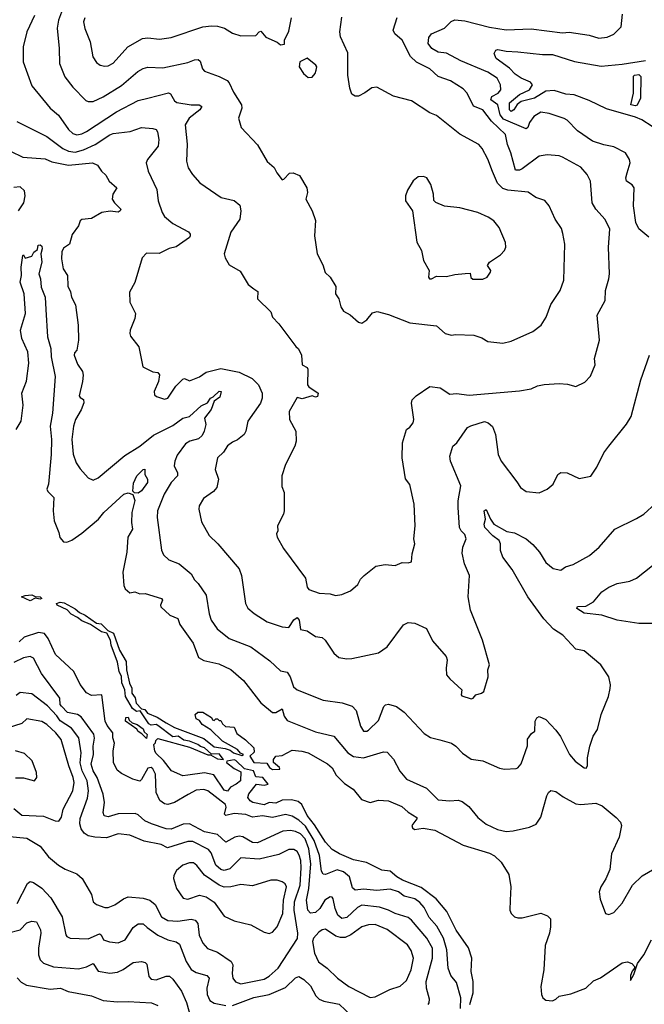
# Model space of a CAD drawing. Extents: x 1246230 to 1426786, y 660032 to 763141.
# Tile 499 of 566: x 1346441 to 1350208, y 730677 to 736619. Entities that reach past the tile are written whole.
import ezdxf

# ---------------------------------------------------------------- set-up
doc = ezdxf.new("R2010")
doc.units = 0

msp = doc.modelspace()

# ---------------------------------------------------------------- linework, layer by layer
at = {"layer": '0CON10XD'}
for points in [[(1346531.4, 736645), (1346484.6, 736545), (1346462.2, 736455), (1346462, 736365), (1346515, 736220), (1346625, 736085.7), (1346675, 736041.9), (1346735, 735956.7), (1346762.4, 735932.4), (1346785, 735924.6), (1346815, 735930), (1346845, 735944), (1347025, 736063.2), (1347155, 736131.5), (1347215, 736146.2), (1347338.3, 736178.3), (1347350.7, 736170.7), (1347375, 736128.6), (1347389.3, 736119.3), (1347475, 736105.9), (1347524.5, 736104.5), (1347540, 736095), (1347527.5, 736075), (1347464.2, 736025), (1347438.2, 735985), (1347452, 735868), (1347447.5, 735765), (1347457.5, 735725), (1347482.5, 735685), (1347527.5, 735635), (1347656.2, 735545), (1347735, 735527.1), (1347768.9, 735498.9), (1347775.6, 735465.6), (1347768.1, 735415), (1347715, 735337.5), (1347673.8, 735205), (1347680.9, 735180.9), (1347705, 735140), (1347771.2, 735101.2), (1347819.7, 735019.7), (1347852.5, 734995), (1347878.1, 734978.1), (1347876.2, 734935), (1347956.2, 734855), (1347965, 734823.3), (1348004.3, 734784.3), (1348106, 734646), (1348122.3, 734632.3), (1348140.8, 734595), (1348145.7, 734535.7), (1348175, 734518.8), (1348179.1, 734509.1), (1348176.7, 734415), (1348185, 734403.3), (1348242, 734365), (1348236.9, 734345), (1348225, 734340), (1348205, 734348), (1348145, 734331.2), (1348115, 734338.8), (1348066.5, 734255), (1348068.8, 734205), (1348105.6, 734135.6), (1348109.2, 734075), (1348100.8, 734045), (1348044, 733935), (1348022.9, 733865), (1348021.7, 733801.7), (1348036, 733765), (1348036, 733655), (1348032, 733635), (1347996.7, 733565), (1347997.5, 733535), (1347990, 733515), (1347993.3, 733495), (1348032.3, 733427.7), (1348165, 733248.1), (1348175, 733193.8), (1348185, 733179.2), (1348248.3, 733158.3), (1348313.7, 733153.7), (1348345, 733144.5), (1348385, 733150), (1348437.2, 733172.8), (1348480.3, 733209.7), (1348497, 733243), (1348518.8, 733265), (1348588.3, 733321.7), (1348645, 733331.1), (1348705, 733325.7), (1348747, 733343), (1348785, 733341.2), (1348805, 733347.5), (1348808.6, 733395), (1348824, 733455), (1348819.2, 733485), (1348826.7, 733565), (1348820.9, 733695), (1348794.5, 733814.5), (1348768.8, 733848.8), (1348748.8, 733975), (1348750.8, 734065), (1348773.3, 734145), (1348795, 734160), (1348814.2, 734185.8), (1348818, 734205), (1348804.4, 734305), (1348809.2, 734325), (1348831.7, 734348.3), (1348914.4, 734405.6), (1348976.2, 734396.2), (1349035, 734358.6), (1349075, 734362.9), (1349152.6, 734352.6), (1349455, 734378.1), (1349525, 734391.4), (1349565, 734409.2), (1349605, 734418), (1349695, 734422.9), (1349745, 734419.2), (1349795, 734406), (1349848.8, 734431.2), (1349883.2, 734466.8), (1349911.4, 734535), (1349908.1, 734575), (1349938.9, 734685), (1349924.4, 734835), (1349971.2, 734925), (1349974.2, 734985), (1349994.3, 735055.7), (1349998.6, 735085), (1349992.2, 735245), (1350001.1, 735355), (1349972.6, 735412.6), (1349916, 735476), (1349893.8, 735513.8), (1349884.4, 735644.4), (1349862.9, 735685), (1349825, 735729.4), (1349715, 735790), (1349695, 735796.9), (1349623, 735803), (1349575, 735795.5), (1349471.2, 735718.8), (1349455, 735711.1), (1349431.3, 735711.3), (1349403.3, 735815), (1349382.2, 735865), (1349370.7, 735925), (1349285.7, 736005.7), (1349234.4, 736074.4), (1349177.6, 736097.6), (1349140, 736175), (1349115, 736201.1), (1349039.9, 736249.9), (1348965.4, 736275.4), (1348915, 736322.9), (1348835, 736363.1), (1348797.6, 736397.6), (1348748.1, 736495), (1348703.4, 736533.4), (1348694.5, 736555), (1348717.5, 736632.5)], [(1346698.9, 736681.1), (1346674.6, 736615), (1346667.4, 736567.4), (1346679.4, 736445), (1346680.5, 736355), (1346714, 736274), (1346761.3, 736211.3), (1346840.9, 736130.9), (1346855, 736124.4), (1346885, 736125.5), (1346945, 736152.7), (1347055, 736222.5), (1347154.2, 736305.8), (1347185, 736324.6), (1347215, 736333.1), (1347305, 736329.2), (1347455, 736359.6), (1347495, 736376.2), (1347518.5, 736378.5), (1347529.1, 736369.1), (1347542.7, 736322.7), (1347555, 736308), (1347645, 736275.6), (1347691.7, 736251.7), (1347705, 736238), (1347731.2, 736181.2), (1347779.4, 736105), (1347780, 736085), (1347761.2, 736025), (1347777.3, 735967.3), (1347875, 735863.8), (1347932.9, 735762.9), (1347976.7, 735726.7), (1347992.5, 735695), (1348025, 735653.3), (1348035, 735656.7), (1348067.7, 735692.3), (1348090, 735695), (1348128.3, 735678.3), (1348173.3, 735605), (1348176.4, 735576.4), (1348166.7, 735535), (1348205.9, 735465.9), (1348226.1, 735406.1), (1348218.8, 735315), (1348236, 735205), (1348269.1, 735139.1), (1348284.1, 735094.1), (1348313.3, 735065), (1348347.7, 735007.7), (1348346.7, 734965), (1348366.2, 734935), (1348378.8, 734885), (1348395, 734860), (1348435, 734836.7), (1348485, 734793.3), (1348505, 734787.5), (1348535, 734806.7), (1348569.5, 734850.5), (1348597.7, 734857.7), (1348665, 734839.2), (1348795, 734790), (1348955, 734772), (1349006.7, 734725), (1349045, 734715.5), (1349070.4, 734719.6), (1349180, 734715), (1349229.1, 734699.1), (1349265, 734676), (1349355, 734665.8), (1349405, 734679.2), (1349535, 734737.5), (1349585.7, 734774.3), (1349617, 734823), (1349645, 734900), (1349700, 734985), (1349722.2, 735047.8), (1349728.5, 735265), (1349717.6, 735327.6), (1349708, 735358), (1349670, 735415), (1349634.3, 735495), (1349607.7, 735527.7), (1349555, 735545.8), (1349508.7, 735578.7), (1349385, 735590), (1349355, 735599.1), (1349322.2, 735632.2), (1349292.7, 735702.7), (1349265, 735776.2), (1349231.1, 735841.1), (1349210.8, 735865), (1349095, 735927.8), (1348955, 736041.2), (1348915, 736056), (1348805, 736128.6), (1348695, 736157.1), (1348595, 736212.5), (1348565, 736207.5), (1348523.2, 736176.8), (1348485, 736158), (1348465, 736156.7), (1348445, 736170), (1348431.4, 736205), (1348419.5, 736285), (1348419.7, 736419.7), (1348376.9, 736515), (1348371.5, 736545), (1348383.3, 736635)], [(1350235.5, 735305.5), (1350175, 735357.1), (1350156.4, 735395), (1350143.9, 735495), (1350146.9, 735605), (1350135, 735623.1), (1350101.4, 735645), (1350097.8, 735665), (1350105.4, 735694.6), (1350123.1, 735755), (1350119.4, 735775), (1350094, 735815), (1350025, 735851.4), (1349965, 735863.5), (1349896.4, 735886.4), (1349805, 735947.8), (1349742.1, 736012.1), (1349725, 736022.5), (1349635, 736052.5), (1349585, 736060.6), (1349541.4, 736035), (1349515, 735998), (1349505, 735968.8), (1349495, 735961.1), (1349358.7, 736018.7), (1349338.5, 736045), (1349325.2, 736105), (1349281.9, 736135), (1349289.4, 736155), (1349326.9, 736175), (1349343.2, 736195), (1349340, 736225), (1349320, 736265), (1349265, 736302.2), (1349101, 736371), (1349015, 736416.3), (1348965, 736422.4), (1348926.4, 736445), (1348905.2, 736475), (1348908.3, 736511.7), (1348925, 736533.8), (1349002.8, 736567.2), (1349042.6, 736607.4), (1349065, 736617.5), (1349125, 736611.8), (1349275, 736573.3), (1349375, 736558.5), (1349525, 736563.2), (1349715, 736540), (1349755, 736544.4), (1349875, 736525.7), (1349935, 736507.5), (1349985, 736513.3), (1350025, 736530.8), (1350068, 736575), (1350077.6, 736652.4)], [(1346835, 736630.8), (1346826.5, 736605), (1346834.6, 736565), (1346866.7, 736485), (1346882.5, 736395), (1346905, 736361.2), (1346927.5, 736345), (1346955, 736338), (1346975, 736340), (1347005, 736357.1), (1347093.3, 736455), (1347182, 736505), (1347215, 736508.8), (1347285, 736500.6), (1347355, 736510.6), (1347545, 736575.5), (1347597.6, 736582.4), (1347635, 736579.5), (1347677, 736567), (1347725, 736538), (1347775, 736522), (1347865, 736523.8), (1347885, 736546.2), (1347895, 736548.8), (1347925, 736513.3), (1347995, 736482.5), (1348015, 736467.5), (1348038.3, 736471.7), (1348037.5, 736495), (1348065, 736550), (1348079.5, 736630.5)], [(1350256.1, 735973.9), (1350192.5, 736015), (1350155, 736031.5), (1349980.4, 736080.4), (1349875, 736131.9), (1349785, 736164.7), (1349735, 736170.2), (1349665, 736191.9), (1349615, 736187.3), (1349545.1, 736144.9), (1349465, 736124.1), (1349442.3, 736107.7), (1349421.8, 736075), (1349405, 736065.3), (1349394.4, 736075), (1349395, 736116.9), (1349455, 736166.5), (1349515.6, 736195), (1349534.4, 736225), (1349522.6, 736242.6), (1349465, 736265.5), (1349430, 736290), (1349395.9, 736325.9), (1349315, 736385.3), (1349303.2, 736415), (1349312.6, 736435), (1349325, 736439.8), (1349375, 736428.4), (1349445, 736424), (1349595, 736409.7), (1349655, 736409.7), (1349786.5, 736366.5), (1349948.5, 736338.5), (1350075, 736350), (1350215, 736373.5)], [(1348180.5, 736270.5), (1348205, 736271.2), (1348223.3, 736295), (1348230, 736315), (1348232.5, 736335), (1348226.7, 736345), (1348175, 736386.7), (1348130, 736365), (1348127.5, 736335), (1348152.5, 736295), (1348180.5, 736270.5)], [(1350155, 736098.5), (1350127.5, 736105), (1350142.5, 736175), (1350143, 736277), (1350150, 736285), (1350175, 736287.7), (1350187.2, 736275), (1350185.6, 736145), (1350165, 736102.9), (1350155, 736098.5)], [(1346424, 736004), (1346605, 735914.1), (1346700.6, 735840.6), (1346734.6, 735824.6), (1346775, 735819.2), (1346825, 735833.1), (1346897.3, 735865), (1346985, 735924), (1347005, 735931.3), (1347106.7, 735943.3), (1347175, 735968.8), (1347245, 735963.1), (1347265, 735955.8), (1347272.5, 735942.5), (1347280, 735895), (1347276, 735855), (1347211.9, 735775), (1347204.4, 735755), (1347216.9, 735705), (1347269.1, 735595), (1347276.6, 735526.6), (1347300.6, 735455), (1347315, 735432), (1347365, 735388.1), (1347459.3, 735339.3), (1347470, 735325), (1347470, 735315), (1347465, 735304), (1347385, 735248.6), (1347342.2, 735237.8), (1347283, 735207), (1347205, 735208.8), (1347179.3, 735180.7), (1347136.4, 735033.6), (1347103.3, 734975), (1347106, 734915), (1347140, 734845), (1347135.6, 734815), (1347107.1, 734745), (1347104.6, 734725), (1347109.4, 734709.4), (1347159.2, 734645), (1347184.6, 734524.6), (1347245, 734494), (1347275, 734488.8), (1347284, 734475), (1347278.5, 734435), (1347251.9, 734375), (1347254.2, 734355), (1347265.7, 734345.7), (1347315, 734329.1), (1347335, 734334), (1347383, 734407), (1347425, 734448.6), (1347435, 734452.5), (1347465, 734440), (1347525, 734464.4), (1347565, 734491.2), (1347655, 734514), (1347765, 734490.9), (1347842.5, 734452.5), (1347881.5, 734415), (1347903.3, 734365), (1347903.3, 734335), (1347894.3, 734305), (1347817.1, 734195), (1347804.3, 734135), (1347794.5, 734115.5), (1347755, 734082.5), (1347725, 734069.4), (1347695, 734046.9), (1347670.9, 734009.1), (1347634, 733975), (1347620, 733905), (1347640, 733845), (1347630.8, 733795), (1347609.1, 733770.9), (1347550.3, 733729.7), (1347524.2, 733685), (1347522.5, 733665), (1347537.7, 733587.7), (1347583.3, 733505), (1347636.2, 733455), (1347765, 733303.8), (1347778.9, 733265), (1347802.5, 733095), (1347817.4, 733067.4), (1347854.7, 733034.7), (1347934.2, 732984.2), (1348025, 732954.6), (1348065, 732951.5), (1348095, 732996.1), (1348115, 733010.9), (1348126.8, 732995), (1348135, 732938.6), (1348175, 732930), (1348225, 732896.2), (1348265, 732891.2), (1348284.3, 732874.3), (1348335.7, 732795.7), (1348365, 732769.2), (1348415, 732760.8), (1348445, 732762.9), (1348605, 732798.6), (1348657.5, 732835), (1348755, 732966.7), (1348785, 732980), (1348825, 732976), (1348894.3, 732944.3), (1348930.3, 732870.3), (1349014.2, 732775), (1349020, 732755), (1349013.1, 732705), (1349016, 732665), (1349035, 732640), (1349107.5, 732575), (1349103.8, 732545), (1349108.3, 732538.3), (1349165, 732520), (1349175.9, 732524.1), (1349192.5, 732545), (1349225.9, 732554.1), (1349240, 732565), (1349266.1, 732653.9), (1349264.2, 732695), (1349273.9, 732726.1), (1349233.3, 732875), (1349159.4, 733055), (1349145.8, 733135), (1349154, 733265), (1349124.5, 733334.5), (1349109.7, 733399.7), (1349113.1, 733435), (1349133.3, 733485), (1349125, 733512.5), (1349103.3, 733533.3), (1349093.8, 733555), (1349085.4, 733675.4), (1349086.4, 733715), (1349102.5, 733805), (1349040, 733955), (1349035.5, 733985), (1349054.4, 734045), (1349078, 734065), (1349142.2, 734157.8), (1349161.3, 734168.7), (1349245, 734194.3), (1349266.3, 734186.3), (1349292.8, 734162.8), (1349311.4, 734115), (1349326, 733995), (1349344, 733955), (1349440.3, 733830.3), (1349461.2, 733795), (1349495, 733772), (1349575, 733763.3), (1349622.5, 733785), (1349658, 733815), (1349685.8, 733874.2), (1349704.4, 733885.6), (1349742.5, 733885), (1349815, 733850), (1349885, 733863.3), (1349922.7, 733917.3), (1349963.3, 734005), (1349994.1, 734045.9), (1350101.7, 734178.3), (1350130, 734225), (1350187.3, 734445), (1350240, 734595)], [(1346385, 735824.6), (1346459.9, 735789.9), (1346595, 735779.1), (1346635, 735761.8), (1346735, 735740.9), (1346880, 735755), (1346910.9, 735740.9), (1346934, 735705), (1346960.8, 735680.8), (1346981.2, 735645), (1347026.7, 735605), (1347002.9, 735565), (1346999.4, 735535), (1347012.6, 735512.6), (1347050.3, 735475), (1347046.8, 735465), (1347035, 735457.6), (1346987, 735463), (1346937.5, 735455), (1346875, 735418), (1346815, 735412.2), (1346806.9, 735405), (1346796.2, 735373.8), (1346758.3, 735321.7), (1346741.2, 735265), (1346705, 735240), (1346695, 735217.5), (1346693.6, 735175), (1346703.5, 735115), (1346728.6, 735075), (1346730.7, 735010.7), (1346746.9, 734976.9), (1346753.6, 734943.6), (1346777.9, 734897.9), (1346794.1, 734775.9), (1346795.8, 734684.2), (1346786.7, 734625), (1346771.7, 734608.3), (1346770, 734595), (1346789.5, 734539.5), (1346820, 734495), (1346824.4, 734474.4), (1346820.7, 734435), (1346799.2, 734349.2), (1346805, 734338.8), (1346825, 734326.7), (1346827.5, 734307.5), (1346811.5, 734265), (1346777.3, 734205), (1346765, 734166.2), (1346756.4, 734085), (1346763.2, 733996.8), (1346781, 733945), (1346805, 733908.9), (1346855, 733854.3), (1346885, 733840.7), (1346915.1, 733854.9), (1347075, 733989.2), (1347165, 734045.8), (1347248.4, 734111.6), (1347365, 734170), (1347425, 734214.4), (1347465, 734223.6), (1347535, 734289.1), (1347574.3, 734305.7), (1347592.7, 734335), (1347608, 734342), (1347645, 734377.1), (1347656.5, 734375), (1347649.2, 734340.8), (1347613.9, 734316.1), (1347596.4, 734266.4)], [(1349235, 735052), (1349260, 735065), (1349280, 735095), (1349282.5, 735105), (1349262.5, 735135), (1349273.8, 735155), (1349340.6, 735199.4), (1349364.3, 735225.7), (1349372.5, 735245), (1349371.9, 735275), (1349332.5, 735365), (1349301.2, 735405), (1349267.4, 735427.4), (1349204.4, 735454.4), (1349095, 735483.3), (1349003.9, 735493.9), (1348950, 735515), (1348938.3, 735528.3), (1348936.7, 735565), (1348920, 735625), (1348896.7, 735665), (1348877.5, 735672.5), (1348845, 735670), (1348813.9, 735646.1), (1348780.5, 735589.5), (1348767.5, 735555), (1348767.5, 735525), (1348810, 735465), (1348835.9, 735275.9), (1348864, 735225), (1348876, 735165), (1348910, 735105), (1348906.2, 735065), (1348913.3, 735055), (1348925, 735054.3), (1348955, 735070), (1349015, 735068.8), (1349065, 735081.9), (1349127.7, 735087.7), (1349158.3, 735088.3), (1349163, 735063), (1349173.6, 735053.6), (1349235, 735052)], [(1346434.7, 735465), (1346466.8, 735513.2), (1346474.1, 735555), (1346469.3, 735585), (1346445, 735609.6), (1346406.8, 735606.8)], [(1346420.3, 734145), (1346449.4, 734195), (1346462.3, 734292.3), (1346454.7, 734365), (1346482.1, 734437.9), (1346496.1, 734545), (1346490.8, 734615), (1346455, 734694.4), (1346446.7, 734745), (1346476, 734845), (1346468, 734965), (1346443.8, 735035), (1346452.5, 735075), (1346449.2, 735125), (1346460, 735195), (1346465, 735200), (1346475, 735180), (1346515, 735192.5), (1346526.7, 735215), (1346547.8, 735232.2), (1346552.7, 735257.3), (1346565, 735259.5), (1346575, 735251.4), (1346576.6, 735235), (1346567.9, 735205), (1346575.2, 735155.2), (1346556.7, 735085), (1346567.1, 735055), (1346571.4, 735005), (1346594.6, 734945), (1346599.7, 734869.7), (1346609.3, 734705), (1346628.8, 734635), (1346630.9, 734585), (1346654.4, 734465), (1346639.2, 734245), (1346624, 734165), (1346633.9, 734085), (1346631.3, 733995), (1346614.8, 733815.2), (1346605.7, 733785), (1346610.9, 733770.9), (1346647.1, 733735), (1346642.3, 733655), (1346650, 733595), (1346677.5, 733525), (1346683, 733493), (1346705, 733467.5), (1346725, 733466), (1346755, 733476.9), (1346815, 733519.5), (1346916.7, 733605), (1346948.6, 733645), (1347070, 733755), (1347095, 733763.6), (1347123, 733753), (1347136.5, 733716.5), (1347116.9, 733645), (1347114.6, 733585), (1347120.6, 733545), (1347093.8, 733495), (1347087.3, 733405), (1347062.5, 733285), (1347069.4, 733205), (1347077.1, 733185), (1347105, 733158.9), (1347135, 733165.6), (1347165, 733154.4), (1347197.5, 733155), (1347296, 733126), (1347301.9, 733115), (1347290, 733085), (1347292, 733075), (1347345.9, 733025.9), (1347394.7, 733004.7), (1347407.9, 732967.9), (1347487, 732857), (1347520.4, 732770.4), (1347552.1, 732752.1), (1347641.2, 732731.2), (1347715, 732697.1), (1347791, 732631), (1347895, 732495.7), (1347965, 732437.8), (1347985, 732437.7), (1348025, 732459.2), (1348036.7, 732415), (1348055, 732390.4), (1348225, 732321.5), (1348335, 732295.4), (1348420, 732195), (1348455, 732171.5), (1348515, 732164.6), (1348635, 732200.6), (1348657.7, 732197.7), (1348695, 732156.7), (1348733.8, 732083.8), (1348775, 732035.7), (1348895, 731981.5), (1348965, 731911.5), (1349034.5, 731904.5), (1349085, 731908.1), (1349110.3, 731900.3), (1349149.7, 731869.7), (1349203.9, 731803.9), (1349254.7, 731764.7), (1349321.9, 731731.9), (1349375, 731720.4), (1349417, 731723), (1349515, 731745.6), (1349556.4, 731763.6), (1349583.5, 731806.5), (1349619.4, 731935), (1349630, 731955), (1349645, 731967.5), (1349675, 731961.4), (1349719.1, 731929.1), (1349795, 731886.4), (1349825, 731882.5), (1349915, 731890.9), (1349955, 731874.6), (1350039.1, 731805), (1350064.5, 731775), (1350071.4, 731755), (1350057.1, 731685), (1350010, 731585), (1349999.5, 731490.5), (1349976, 731434), (1349945.6, 731385), (1349936.5, 731355), (1349942, 731312), (1349973.3, 731225), (1349995, 731218.8), (1350025, 731231.2), (1350075, 731286.7), (1350137.1, 731395), (1350195, 731452), (1350335, 731533.3)], [(1347596.4, 734266.4), (1347556, 734215), (1347563.5, 734175), (1347554.7, 734135), (1347541, 734109), (1347520.2, 734089.8), (1347467.1, 734075), (1347440.8, 734059.2), (1347390.1, 733989.9), (1347376.5, 733955), (1347373.7, 733926.3), (1347392.1, 733885), (1347392.9, 733865), (1347355, 733826.7), (1347312.1, 733755), (1347272.9, 733655), (1347270, 733615), (1347296.8, 733416.8), (1347308.9, 733388.9), (1347339.8, 733359.8), (1347403.8, 733335), (1347475, 733274), (1347495, 733238), (1347516.6, 733216.6), (1347565.6, 733145), (1347583.6, 733033.6), (1347596.9, 732995), (1347632.7, 732942.7), (1347703.8, 732883.8), (1347835, 732834.6), (1347950.2, 732750.2), (1348015, 732690), (1348055, 732682), (1348072.4, 732652.4), (1348092.7, 732592.7), (1348114.5, 732574.5), (1348271.5, 732511.5), (1348385.4, 732495.4), (1348445.8, 732475), (1348469.8, 732449.8), (1348496.5, 732355), (1348515, 732325.7), (1348534.4, 732324.4), (1348545, 732330.5), (1348605, 732388.5), (1348636.4, 732473.6), (1348646.5, 732483.5), (1348665, 732487.3), (1348714.7, 732474.7), (1348760.5, 732440.5), (1348881.1, 732311.1), (1348917.8, 732287.8), (1348975, 732273.1), (1349045, 732253.1), (1349070.8, 732235), (1349111.7, 732191.7), (1349165, 732156.2), (1349235, 732145.8), (1349335, 732102), (1349365, 732096.2), (1349435, 732100), (1349445, 732103.3), (1349465, 732127.5), (1349503.6, 732236.4), (1349502.9, 732277.1), (1349528.7, 732311.3), (1349548.8, 732325), (1349549.4, 732385), (1349560, 732405), (1349575, 732414), (1349614.5, 732394.5), (1349675, 732330.8), (1349703.7, 732293.7), (1349757.8, 732185), (1349791.5, 732145), (1349845, 732104.4), (1349857.5, 732102.5), (1349866, 732115), (1349865.8, 732165), (1349880, 732235), (1349900, 732295), (1349925.6, 732335), (1349948.9, 732425), (1349992.9, 732535), (1350001.7, 732581.7), (1350004, 732605), (1349993.9, 732653.9), (1349945.5, 732725.5), (1349845, 732810.8), (1349795, 732820), (1349717.5, 732905), (1349661.5, 732941.5), (1349602.1, 733002.1), (1349505.3, 733135.3), (1349411.7, 733301.7), (1349355.8, 733375), (1349340, 733415), (1349340, 733455), (1349333.6, 733475), (1349293.8, 733503.8), (1349246.9, 733555), (1349242, 733575), (1349251.1, 733605), (1349243.2, 733655), (1349255, 733663.1), (1349280, 733605), (1349301.1, 733575), (1349379.7, 733529.7), (1349425, 733521.1), (1349496.1, 733486.1), (1349535, 733451.4), (1349575.3, 733405.3), (1349615, 733342.9), (1349657.6, 733307.6), (1349705, 733295.7), (1349733.1, 733316.9), (1349779.5, 733330.5), (1349878, 733385), (1349936, 733435), (1350030, 733545), (1350161.3, 733608.7), (1350204.4, 733635.6), (1350275, 733698.8)], [(1347155, 733761.8), (1347133, 733763), (1347124.2, 733774.2), (1347127.4, 733822.6), (1347147.5, 733865), (1347185, 733903.3), (1347195, 733906.2), (1347195.7, 733875), (1347211.9, 733845), (1347212.2, 733825), (1347175, 733775.5), (1347155, 733761.8)], [(1350275, 732974.4), (1350175, 732975.7), (1350045, 732994.3), (1349952.5, 733025), (1349845, 733037.3), (1349800.9, 733065), (1349805, 733077.9), (1349855, 733079.5), (1349901.2, 733105), (1349952, 733165), (1349993.8, 733195), (1350045, 733215.6), (1350120.5, 733229.5), (1350161.9, 733248.1), (1350258, 733325)], [(1346505, 733111.3), (1346452.5, 733135), (1346475, 733144.4), (1346515, 733147.4), (1346535, 733137.1), (1346564, 733135), (1346574.2, 733125), (1346565, 733121.3), (1346535, 733128), (1346505, 733111.3)], [(1347455, 732060.5), (1347425, 732056.2), (1347357.5, 732085), (1347308.2, 732148.2), (1347265, 732191.2), (1347256.2, 732205), (1347250, 732245), (1347260, 732255), (1347261.7, 732268.3), (1347275, 732280), (1347465, 732227.5), (1347575, 732182.5), (1347591.7, 732181.7), (1347635, 732158.8), (1347670, 732155), (1347645, 732187.6), (1347597, 732187), (1347555.6, 732225), (1347531.9, 732231.9), (1347515, 732245.3), (1347465.2, 732265.2), (1347430.2, 732270.2), (1347396, 732295), (1347365, 732290.6), (1347275, 732359.3), (1347265, 732364.5), (1347235, 732361.9), (1347219.6, 732369.6), (1347167.3, 732447.3), (1347145, 732444.5), (1347121.9, 732461.9), (1347078.4, 732535), (1347074.7, 732575), (1347057.3, 732617.3), (1347054.4, 732655), (1347041.5, 732685), (1347030.9, 732740.9), (1346993, 732845), (1346989.1, 732875), (1346966.1, 732916.1), (1346935, 732923.8), (1346868.5, 732968.5), (1346815, 732990), (1346790.7, 733010.7), (1346751.3, 733031.4), (1346726.7, 733056.7), (1346666.2, 733085), (1346663.1, 733095), (1346685, 733104.3), (1346709, 733099), (1346775, 733062.7), (1346801.2, 733041.2), (1346836.1, 733026.1), (1346905, 732976.9), (1346933.1, 732973.1), (1346972.9, 732932.9), (1347006.3, 732916.3), (1347043.5, 732813.5), (1347082.6, 732745), (1347084.5, 732694.5), (1347102.8, 732615), (1347117.8, 732585), (1347117, 732555), (1347137, 732527), (1347143.7, 732493.7), (1347175, 732460), (1347196, 732456), (1347212.7, 732432.7), (1347270.4, 732410.4), (1347325, 732376), (1347375, 732346.9), (1347550.8, 732280.7), (1347615, 732229.6), (1347681.1, 732221.1), (1347711.1, 732211.1), (1347731.4, 732195), (1347781.7, 732178.3), (1347790, 732185), (1347773, 732193), (1347754.1, 732214.1), (1347665, 732263.8), (1347593, 732333), (1347542.5, 732365), (1347525, 732390), (1347505, 732400), (1347500, 732425), (1347515, 732440), (1347545, 732440), (1347598.3, 732408.3), (1347605, 732392.5), (1347615, 732390), (1347625, 732400), (1347635, 732400), (1347645, 732390), (1347655, 732390), (1347665, 732370), (1347683, 732353), (1347735, 732350), (1347750.7, 732310.7), (1347803, 732273), (1347853.6, 732223.6), (1347855, 732197.5), (1347830, 732175), (1347853.3, 732135), (1347932, 732132), (1347947.5, 732105), (1347965, 732094.7), (1348010, 732095), (1348007.5, 732105), (1347972.5, 732135), (1347972.5, 732155), (1347986.4, 732173.6), (1348025, 732178.8), (1348085, 732210), (1348143.6, 732203.6), (1348181.2, 732195), (1348298.5, 732128.5), (1348325, 732102.9), (1348349.4, 732059.4), (1348399.5, 732009.5), (1348452, 731975), (1348502.3, 731912.3), (1348555, 731893.8), (1348605, 731908.8), (1348665, 731904.2), (1348745, 731870.6), (1348785, 731835.8), (1348835.8, 731805), (1348836, 731795), (1348807.1, 731755), (1348810.9, 731740.9), (1348821.8, 731731.8), (1348875, 731738.8), (1348945, 731728.1), (1349115, 731637.9), (1349275, 731588.1), (1349305, 731572.9), (1349344.3, 731535), (1349390.5, 731460.5), (1349402.3, 731385), (1349399.3, 731305), (1349397.1, 731245), (1349405, 731224.3), (1349425, 731204.5), (1349445, 731198.2), (1349470.7, 731199.3), (1349585, 731227.5), (1349625, 731210), (1349642.5, 731192.5), (1349643.3, 731145), (1349636.2, 731105), (1349609.4, 731030.6), (1349603.1, 730885), (1349584.4, 730785), (1349588, 730735), (1349595.9, 730715.9), (1349615, 730701.2), (1349655, 730696.7), (1349675, 730706.7), (1349695, 730726.7), (1349765, 730740), (1349855, 730774), (1349901.7, 730818.3), (1349945, 730836.2), (1350075, 730926.2), (1350095, 730931.2), (1350107, 730933), (1350133.6, 730923.6), (1350150, 730905), (1350150, 730895), (1350134.1, 730875.9), (1350125, 730850), (1350125, 730820), (1350145, 730857.5), (1350167, 730923), (1350205.7, 730975), (1350251.9, 731065)], [(1349099.4, 730650.6), (1349101.2, 730715), (1349075, 730808), (1349040.6, 730850.6), (1349024.6, 730895), (1349018.1, 731005), (1348996.7, 731076.7), (1348957.4, 731147.4), (1348911.3, 731201.3), (1348881.3, 731261.3), (1348855, 731290.7), (1348825, 731312.4), (1348759, 731329), (1348725, 731355.3), (1348675, 731372.3), (1348595, 731362.5), (1348515, 731371.8), (1348464.6, 731364.6), (1348449.3, 731379.3), (1348430, 731445), (1348395, 731476.6), (1348355, 731488.3), (1348285, 731459.2), (1348271.1, 731461.1), (1348261, 731481), (1348248.8, 731575), (1348217.6, 731665), (1348165, 731750.9), (1348125, 731787), (1348085, 731811.9), (1348045, 731822.9), (1347965, 731803.8), (1347905, 731814.7), (1347845, 731806.5), (1347805, 731821.3), (1347735, 731828.1), (1347685, 731816.4), (1347675.5, 731825), (1347685.8, 731865.7), (1347683, 731883), (1347575, 731965.5), (1347552.3, 731972.3), (1347505, 731969.1), (1347456.7, 731943.3), (1347375, 731895.5), (1347335, 731882.5), (1347315, 731885.6), (1347287, 731907), (1347264.4, 731955), (1347260, 732065), (1347245, 732098.5), (1347235, 732105.4), (1347215, 732101.1), (1347176.4, 732033.6), (1347165, 732024.2), (1347123.3, 732035), (1347055, 732069.2), (1347029.7, 732089.7), (1347007.5, 732135), (1347004.5, 732205.5), (1347013.2, 732253.2), (1347003.3, 732285), (1347002.9, 732315), (1346969, 732359), (1346956.6, 732385), (1346936.2, 732545), (1346875, 732540), (1346845, 732556.2), (1346805, 732606.2), (1346766.9, 732685), (1346656.9, 732786.9), (1346613.9, 732883.9), (1346591.1, 732915), (1346555, 732920.8), (1346468.1, 732891.9), (1346438.8, 732865)], [(1348904.2, 730675), (1348911.4, 730685), (1348913, 730707), (1348894, 730775), (1348892, 730815), (1348931, 730955), (1348930.7, 731015), (1348896.4, 731075), (1348805, 731184.6), (1348785, 731199.6), (1348705, 731224), (1348665, 731245.3), (1348612, 731262), (1348505, 731274.2), (1348479.3, 731260.7), (1348415, 731200.8), (1348385, 731193.8), (1348360, 731215), (1348344.2, 731255), (1348332.5, 731312.5), (1348325, 731323.3), (1348313.8, 731325), (1348281.8, 731305), (1348251.1, 731255), (1348225, 731231.2), (1348195, 731226.9), (1348178.9, 731245), (1348171.6, 731305), (1348184, 731375), (1348197, 731525), (1348185.4, 731614.6), (1348162.2, 731675), (1348135, 731704.8), (1348105, 731720.2), (1348075, 731726.2), (1348029, 731721), (1347875, 731651.5), (1347845, 731654), (1347787.1, 731687.1), (1347765, 731691.4), (1347738.6, 731685), (1347685, 731655.6), (1347635, 731701.8), (1347555, 731716.8), (1347465, 731766.6), (1347426.3, 731763.6), (1347355, 731732.9), (1347325, 731735.9), (1347236, 731765), (1347195, 731783.8), (1347155, 731820), (1347137.3, 731827.3), (1347035, 731825.3), (1346975, 731807.5), (1346951.4, 731815), (1346945.5, 731835), (1346952, 731895), (1346944.7, 731945), (1346909.3, 732045), (1346884, 732085), (1346873.2, 732125), (1346887.2, 732185), (1346884.4, 732235), (1346891.9, 732281.9), (1346887.7, 732307.7), (1346811.6, 732411.6), (1346789.4, 732425), (1346728.7, 732438.7), (1346693.3, 732475), (1346686.2, 732486.2), (1346683.3, 732525), (1346572.6, 732672.6), (1346525, 732765.7), (1346505, 732776.2), (1346465, 732768.4), (1346405, 732739.7)], [(1346359.6, 731690.4), (1346485, 731678.9), (1346565, 731631.4), (1346615, 731567.5), (1346676.2, 731516.2), (1346715, 731493.1), (1346785, 731464.3), (1346817.5, 731435), (1346875, 731340), (1346884.2, 731295), (1346905, 731278), (1346955, 731260.8), (1346975, 731260), (1347015, 731276.9), (1347067.3, 731312.7), (1347095, 731324.3), (1347185, 731318.2), (1347225.6, 731305), (1347258.1, 731278.1), (1347296.1, 731205), (1347335, 731182.1), (1347395, 731178.6), (1347475, 731189.7), (1347500, 731185), (1347514.6, 731165), (1347523.2, 731093.2), (1347545, 731045.7), (1347574, 731014), (1347635, 730990.5), (1347715.8, 730935.8), (1347726, 730915), (1347722.5, 730862.5), (1347726.9, 730835), (1347742.8, 730812.8), (1347775, 730800.5), (1347915, 730829.3), (1347945, 730847.5), (1347999.6, 730895), (1348117, 731073), (1348118.2, 731105), (1348096, 731245), (1348097.7, 731295), (1348133.6, 731395), (1348139.7, 731499.7), (1348136.3, 731545), (1348127, 731577), (1348115, 731597.9), (1348095, 731610.4), (1348065, 731610), (1348005, 731580), (1347885, 731551.9), (1347775, 731560), (1347708.8, 731495), (1347675, 731484.8), (1347655, 731491.2), (1347625, 731516.7), (1347595, 731591.5), (1347580.8, 731610.8), (1347485, 731658.8), (1347455, 731659.3), (1347331.8, 731621.8), (1347295, 731640.5), (1347191.2, 731661.2), (1347105, 731698.2), (1347035, 731704.6), (1346965, 731681.9), (1346895.3, 731684.7), (1346855, 731692.7), (1346829.2, 731709.2), (1346811.1, 731735), (1346803.4, 731765), (1346805, 731798.8), (1346849.7, 731920.3), (1346856, 731965), (1346848.5, 732025), (1346817, 732085), (1346805.6, 732134.4), (1346811.3, 732195), (1346797.1, 732285), (1346753.3, 732343.3), (1346685, 732387.4), (1346665, 732417.9), (1346608.7, 732478.7), (1346515, 732550.4), (1346445, 732557.8), (1346420, 732540)], [(1346405, 731858.9), (1346455, 731818.9), (1346585, 731812.9), (1346655, 731784.2), (1346677.7, 731782.3), (1346693.2, 731806.8), (1346703.6, 731855), (1346761.1, 731965), (1346770, 732015), (1346763.9, 732045), (1346737.2, 732115), (1346690.5, 732275), (1346659.6, 732315), (1346605, 732364.6), (1346575, 732382.5), (1346485, 732399.6), (1346455, 732372.1), (1346365, 732343.2)], [(1347205, 732280), (1347178.3, 732308.3), (1347155, 732322.5), (1347146.7, 732336.7), (1347080, 732385), (1347081.7, 732408.3), (1347095, 732410), (1347101.7, 732391.7), (1347120, 732375), (1347150, 732365), (1347185, 732340), (1347191.7, 732321.7), (1347210, 732305), (1347205, 732280)], [(1346415, 732044.4), (1346465, 732042.9), (1346530, 732025), (1346543.8, 732045), (1346542.5, 732075), (1346516.2, 732146.2), (1346470.9, 732190.9), (1346415, 732207.1)], [(1349156.9, 730675), (1349176.7, 730745), (1349176.2, 730815), (1349164.8, 730875), (1349168.1, 730955), (1349147.2, 731017.2), (1349074.2, 731125), (1349016.4, 731236.4), (1348952.5, 731312.5), (1348862, 731382), (1348750.9, 731425), (1348715, 731446), (1348675, 731480.7), (1348625, 731486.4), (1348532.4, 731532.4), (1348455, 731548.4), (1348369.4, 731585), (1348325, 731610.4), (1348285, 731654.6), (1348220.1, 731760.1), (1348175, 731815.7), (1348141.9, 731881.9), (1348120.5, 731900.5), (1348081.4, 731911.4), (1348025, 731908.8), (1347985, 731890.4), (1347945, 731894.2), (1347915, 731879.5), (1347846.7, 731895), (1347831.9, 731905), (1347818, 731925), (1347823.6, 731946.4), (1347870, 732005), (1347915, 732000), (1347940, 732005), (1347907.5, 732045), (1347865, 732048.8), (1347851.2, 732085), (1347797.9, 732097.9), (1347745, 732147.7), (1347735, 732151.6), (1347690, 732145), (1347687.5, 732135), (1347735, 732100), (1347775, 732080), (1347772.5, 732025), (1347747.5, 732005), (1347712, 731988), (1347695, 731962.1), (1347675, 731968.6), (1347612.2, 732062.2), (1347555, 732074.2), (1347455, 732060.5)], [(1347945, 731104), (1347965, 731112.5), (1347994.4, 731145), (1348027.4, 731225), (1348032.5, 731305), (1348050.4, 731385), (1348043.1, 731403.1), (1348025, 731416.7), (1347995, 731426.5), (1347955, 731426.4), (1347845, 731391.1), (1347775, 731400), (1347714.7, 731385.3), (1347675, 731383.2), (1347645, 731396.1), (1347556.7, 731456.7), (1347509.5, 731515), (1347489.7, 731529.7), (1347465, 731530.4), (1347425, 731515.4), (1347387.5, 731485), (1347370.8, 731455), (1347368, 731435), (1347387.5, 731375), (1347427.6, 731317.6), (1347455, 731311.8), (1347525, 731334.5), (1347565, 731325.5), (1347613.5, 731293.5), (1347675, 731208.6), (1347735, 731181.4), (1347834.2, 731155.8), (1347915, 731111.4), (1347945, 731104)], [(1346426.8, 731285), (1346487.9, 731405), (1346505, 731417.9), (1346525, 731412.1), (1346575, 731377.1), (1346629.1, 731319.1), (1346696.9, 731205), (1346720, 731095), (1346726.2, 731085), (1346745, 731075.7), (1346855, 731072.7), (1346922.1, 731102.1), (1346931.8, 731095), (1346945.8, 731065), (1346983.7, 731053.6), (1347035, 731048.2), (1347077.3, 731065), (1347125, 731139.4), (1347155, 731163.3), (1347185, 731162.2), (1347209.6, 731139.6), (1347275, 731093.4), (1347335, 731066), (1347385, 731053.6), (1347405, 731040.6), (1347444.7, 730935), (1347475, 730887.5), (1347505, 730867.7), (1347569.7, 730849.7), (1347584.4, 730835), (1347570.8, 730775), (1347572.3, 730735), (1347588.9, 730698.9), (1347613.5, 730683.5), (1347685, 730669.3)], [(1346364.8, 731105.2), (1346443.4, 731126.6), (1346485, 731169.1), (1346515, 731177.8), (1346543.5, 731173.5), (1346566.7, 731126.8), (1346569.2, 731105), (1346554.1, 731015), (1346554.7, 730975), (1346565, 730944.2), (1346585, 730924.5), (1346645, 730903.8), (1346795, 730891.5), (1346845, 730902.4), (1346885, 730922.9), (1346915, 730876.9), (1346985.6, 730864.4), (1347031.4, 730871.4), (1347065, 730886.9), (1347125, 730929.2), (1347175, 730935.5), (1347198.8, 730928.8), (1347208.5, 730918.5), (1347219.1, 730845), (1347235, 730827.5), (1347265, 730824), (1347325, 730847.1), (1347345, 730847.5), (1347365, 730828.9), (1347416.2, 730755), (1347448.1, 730688.1), (1347471.3, 730601.3)], [(1348555, 730717.8), (1348585, 730722.5), (1348673.2, 730766.8), (1348735, 730786.2), (1348775, 730820.6), (1348802.9, 730885), (1348816.1, 730955), (1348801.3, 731001.3), (1348779.5, 731035), (1348657.2, 731127.2), (1348585, 731158.4), (1348545, 731156.9), (1348505, 731143.5), (1348438, 731095), (1348405, 731080), (1348375, 731079.8), (1348347.7, 731087.7), (1348285, 731130.4), (1348265, 731126.2), (1348245, 731112.9), (1348213.5, 731076.5), (1348207.3, 731055), (1348219.2, 730985), (1348243.8, 730933.8), (1348295.6, 730895), (1348358.6, 730835), (1348427.1, 730785), (1348555, 730717.8)], [(1346425.5, 730835.5), (1346450.4, 730810.4), (1346482.9, 730792.9), (1346625, 730767.9), (1346687.5, 730775), (1346734.2, 730754.2), (1346875, 730726.9), (1346945, 730699.5), (1347030.6, 730690.6), (1347095, 730693.3), (1347235.5, 730685.5), (1347275, 730670)], [(1347725, 730670), (1347853, 730717), (1347945, 730736.7), (1348045, 730778.5), (1348105, 730837.1), (1348125, 730844.3), (1348155, 730826.7), (1348195, 730787.8), (1348227.2, 730727.2), (1348247.8, 730707.8), (1348275, 730696), (1348367.7, 730677.7), (1348445, 730605.4)]]:
    msp.add_lwpolyline(points, dxfattribs=at)

doc.saveas('drawing.dxf')
